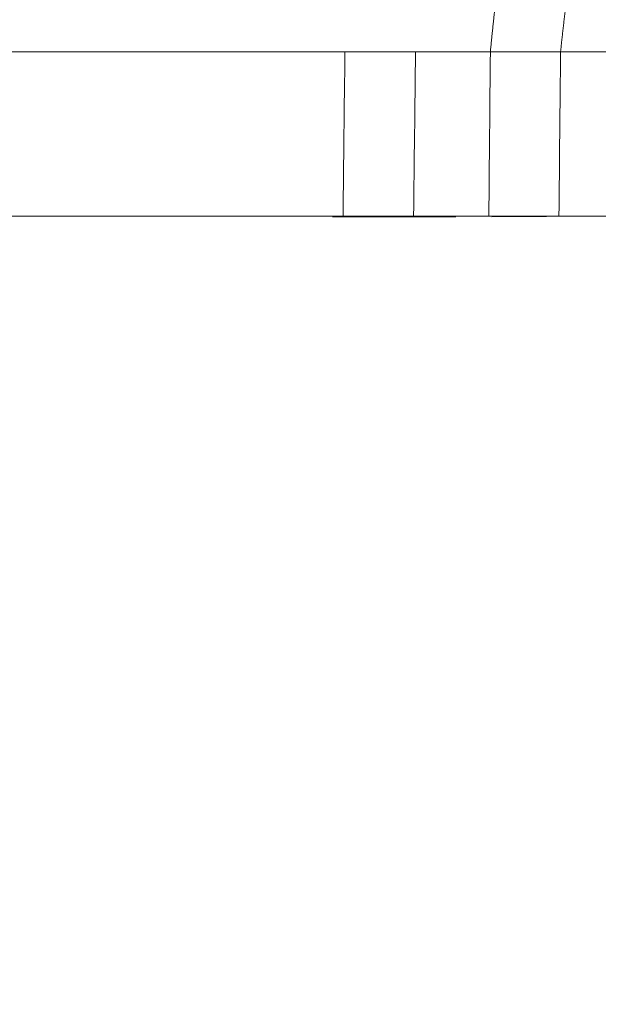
# Model space of a CAD drawing. Header units: millimetres. Extents: x 0 to 594, y 0 to 420.
# Tile 627 of 656: x 509 to 517, y 120 to 133. Entities that reach past the tile are written whole.
import ezdxf

# ---------------------------------------------------------------- set-up
doc = ezdxf.new("R2010")
doc.units = ezdxf.units.MM
doc.layers.add('1', color=7, linetype='Continuous', true_color=0xffffff)
doc.styles.add('Arial Unicode MS', font='txt')
doc.dimstyles.get("Standard").update_dxf_attribs({"dimtxt": 0.18, "dimasz": 0.18, "dimexe": 0.18, "dimexo": 0.0625, "dimgap": 0.09, "dimtad": 0, "dimtih": 1, "dimtoh": 1, "dimdec": 4, "dimzin": 0, "dimdsep": 46, "dimtxsty": 'Standard', "dimcen": 0.09, "dimadec": 0, "dimazin": 0, "dimtfac": 1, "dimtdec": 4, "dimtofl": 0, "dimtmove": 0, "dimatfit": 3, "dimfxl": 0, "dimtolj": 1, "dimtzin": 0, "dimarcsym": 0})

# ---------------------------------------------------------------- blocks, each defined once
blk = doc.blocks.new('_U3')
at = {"layer": '1', "color": 18, "lineweight": 13}
for p, q in [((470.496, 121.008), (470.496, 90.142)), ((525.13, 121.008), (525.13, 90.142)), ((470.496, 92.142), (487.161, 92.142)), ((525.13, 92.142), (508.465, 92.142))]:
    blk.add_line(p, q, dxfattribs=at)
at = {"layer": '1', "color": 18}
for points in [[(470.496, 92.142), (473.996, 93.079), (473.996, 91.204)], [(525.13, 92.142), (521.63, 91.204), (521.63, 93.079)]]:
    blk.add_solid(points, dxfattribs=at)
at = {"layer": '1', "color": 18, "linetype": 'Continuous', "lineweight": 13, "char_height": 2.5, "attachment_point": 7, "line_spacing_factor": 1.047437, "style": 'Arial Unicode MS'}
for s, insert in [('\\fArial Unicode MS|b0|i0;\\W1.0000;1.09', (488.793, 90.259)), ('\\fArial Unicode MS|b0|i0;\\W1.0000;CTRS', (497.841, 90.259)), ('\\fArial Unicode MS|b0|i0;\\W1.0000;AFT TIE DOWNS', (484.455, 85.214))]:
    blk.add_mtext(s, dxfattribs=dict(at, insert=insert))
blk = doc.blocks.new('_U6')
at = {"layer": '1', "color": 18, "lineweight": 13}
for p, q in [((446.313, 126.736), (446.313, 199.74)), ((549.313, 126.736), (549.313, 199.74)), ((446.313, 197.74), (549.313, 197.74))]:
    blk.add_line(p, q, dxfattribs=at)
at = {"layer": '1', "color": 18}
for points in [[(446.313, 197.74), (449.813, 198.678), (449.813, 196.802)], [(549.313, 197.74), (545.813, 196.802), (545.813, 198.678)]]:
    blk.add_solid(points, dxfattribs=at)
at = {"layer": '1', "color": 18, "linetype": 'Continuous', "lineweight": 13, "char_height": 2.5, "attachment_point": 7, "line_spacing_factor": 1.047437, "style": 'Arial Unicode MS'}
for s, insert in [('\\fArial Unicode MS|b0|i0;\\W1.0000;2.1', (495.643, 203.405)), ('\\fArial Unicode MS|b0|i0;\\W1.0000; DEFLATED TUBES WIDTH', (476.111, 198.362))]:
    blk.add_mtext(s, dxfattribs=dict(at, insert=insert))

msp = doc.modelspace()

# ---------------------------------------------------------------- linework, layer by layer
at = {"layer": '1', "color": 155, "linetype": 'Continuous', "lineweight": 18}
for points, knots in [([(515.484, 132.841), (515.485, 132.859), (515.489, 132.893), (515.494, 132.945), (515.499, 132.996), (515.504, 133.048), (515.509, 133.099), (515.515, 133.15), (515.52, 133.201), (515.525, 133.251), (515.531, 133.301), (515.536, 133.352), (515.542, 133.401), (515.547, 133.451), (515.553, 133.501), (515.559, 133.55), (515.564, 133.599), (515.57, 133.648), (515.576, 133.697), (515.582, 133.745), (515.588, 133.793), (515.592, 133.825), (515.594, 133.841)], [0, 0, 0, 0, 0.05, 0.1, 0.15, 0.2, 0.25, 0.3, 0.35, 0.4, 0.45, 0.5, 0.55, 0.6, 0.65, 0.7, 0.75, 0.8, 0.85, 0.9, 0.95, 1, 1, 1, 1]), ([(516.422, 132.841), (516.422, 132.847), (516.424, 132.86), (516.426, 132.878), (516.427, 132.896), (516.429, 132.915), (516.431, 132.933), (516.433, 132.951), (516.435, 132.97), (516.437, 132.988), (516.439, 133.006), (516.441, 133.025), (516.443, 133.043), (516.445, 133.061), (516.447, 133.08), (516.449, 133.098), (516.451, 133.116), (516.454, 133.135), (516.456, 133.153), (516.458, 133.171), (516.46, 133.19), (516.462, 133.208), (516.464, 133.226), (516.466, 133.245), (516.468, 133.263), (516.47, 133.281), (516.473, 133.3), (516.475, 133.318), (516.477, 133.336), (516.479, 133.355), (516.481, 133.373), (516.484, 133.391), (516.486, 133.41), (516.488, 133.428), (516.49, 133.446), (516.493, 133.465), (516.494, 133.48), (516.496, 133.492), (516.497, 133.501), (516.498, 133.51), (516.499, 133.519), (516.501, 133.529), (516.502, 133.538), (516.503, 133.547), (516.504, 133.556), (516.505, 133.565), (516.506, 133.574), (516.507, 133.583), (516.509, 133.592), (516.51, 133.601), (516.511, 133.61), (516.512, 133.619), (516.513, 133.628), (516.514, 133.637), (516.516, 133.646), (516.517, 133.655), (516.518, 133.664), (516.519, 133.673), (516.52, 133.682), (516.521, 133.691), (516.523, 133.7), (516.524, 133.709), (516.525, 133.718), (516.526, 133.726), (516.527, 133.735), (516.528, 133.744), (516.53, 133.753), (516.531, 133.762), (516.532, 133.771), (516.533, 133.78), (516.534, 133.788), (516.536, 133.797), (516.537, 133.806), (516.538, 133.815), (516.539, 133.824), (516.54, 133.832), (516.541, 133.838), (516.542, 133.841)], [0, 0, 0, 0, 0.01763, 0.035286, 0.052967, 0.070674, 0.088405, 0.106163, 0.123945, 0.141753, 0.159586, 0.177444, 0.195327, 0.213236, 0.23117, 0.249129, 0.267114, 0.285123, 0.303158, 0.321218, 0.339303, 0.357414, 0.375549, 0.39371, 0.411896, 0.430107, 0.448343, 0.466605, 0.484891, 0.503203, 0.52154, 0.539902, 0.558289, 0.576702, 0.595139, 0.613602, 0.63209, 0.641322, 0.650553, 0.659782, 0.669009, 0.678235, 0.687459, 0.69668, 0.7059, 0.715119, 0.724335, 0.73355, 0.742763, 0.751974, 0.761183, 0.77039, 0.779596, 0.7888, 0.798002, 0.807203, 0.816401, 0.825598, 0.834793, 0.843986, 0.853178, 0.862367, 0.871555, 0.880741, 0.889926, 0.899108, 0.908289, 0.917468, 0.926645, 0.935821, 0.944995, 0.954167, 0.963337, 0.972505, 0.981672, 0.990837, 1, 1, 1, 1]), ([(513.541, 132.841), (512.237, 132.841), (510.931, 132.841), (508.314, 132.841), (507.004, 132.841), (504.381, 132.841), (503.068, 132.841), (500.441, 132.841), (499.127, 132.841), (497.813, 132.841)], [0, 0, 0, 0, 0.25, 0.25, 0.5, 0.5, 0.75, 0.75, 1, 1, 1, 1]), ([(514.484, 132.841), (514.483, 132.841), (514.48, 132.841), (514.476, 132.841), (514.472, 132.841), (514.468, 132.841), (514.464, 132.841), (514.46, 132.841), (514.457, 132.841), (514.453, 132.841), (514.449, 132.841), (514.445, 132.841), (514.441, 132.841), (514.437, 132.841), (514.433, 132.841), (514.429, 132.841), (514.425, 132.841), (514.421, 132.841), (514.417, 132.841), (514.413, 132.841), (514.409, 132.841), (514.405, 132.841), (514.401, 132.841), (514.397, 132.841), (514.393, 132.841), (514.388, 132.841), (514.384, 132.841), (514.38, 132.841), (514.376, 132.841), (514.372, 132.841), (514.368, 132.841), (514.364, 132.841), (514.36, 132.841), (514.356, 132.841), (514.352, 132.841), (514.348, 132.841), (514.344, 132.841), (514.339, 132.841), (514.335, 132.841), (514.331, 132.841), (514.327, 132.841), (514.323, 132.841), (514.319, 132.841), (514.315, 132.841), (514.31, 132.841), (514.306, 132.841), (514.302, 132.841), (514.298, 132.841), (514.294, 132.841), (514.289, 132.841), (514.285, 132.841), (514.281, 132.841), (514.277, 132.841), (514.273, 132.841), (514.268, 132.841), (514.264, 132.841), (514.26, 132.841), (514.256, 132.841), (514.252, 132.841), (514.247, 132.841), (514.243, 132.841), (514.239, 132.841), (514.235, 132.841), (514.23, 132.841), (514.226, 132.841), (514.222, 132.841), (514.218, 132.841), (514.213, 132.841), (514.209, 132.841), (514.205, 132.841), (514.2, 132.841), (514.196, 132.841), (514.192, 132.841), (514.188, 132.841), (514.183, 132.841), (514.179, 132.841), (514.175, 132.841), (514.17, 132.841), (514.166, 132.841), (514.162, 132.841), (514.157, 132.841), (514.153, 132.841), (514.149, 132.841), (514.144, 132.841), (514.14, 132.841), (514.136, 132.841), (514.131, 132.841), (514.127, 132.841), (514.123, 132.841), (514.118, 132.841), (514.114, 132.841), (514.11, 132.841), (514.105, 132.841), (514.101, 132.841), (514.096, 132.841), (514.092, 132.841), (514.088, 132.841), (514.083, 132.841), (514.079, 132.841), (514.075, 132.841), (514.07, 132.841), (514.066, 132.841), (514.061, 132.841), (514.057, 132.841), (514.053, 132.841), (514.048, 132.841), (514.044, 132.841), (514.039, 132.841), (514.035, 132.841), (514.03, 132.841), (514.026, 132.841), (514.022, 132.841), (514.017, 132.841), (514.013, 132.841), (514.008, 132.841), (514.004, 132.841), (513.999, 132.841), (513.995, 132.841), (513.991, 132.841), (513.986, 132.841), (513.982, 132.841), (513.977, 132.841), (513.973, 132.841), (513.968, 132.841), (513.964, 132.841), (513.959, 132.841), (513.955, 132.841), (513.95, 132.841), (513.946, 132.841), (513.941, 132.841), (513.937, 132.841), (513.933, 132.841), (513.928, 132.841), (513.924, 132.841), (513.919, 132.841), (513.915, 132.841), (513.91, 132.841), (513.906, 132.841), (513.901, 132.841), (513.897, 132.841), (513.892, 132.841), (513.888, 132.841), (513.883, 132.841), (513.879, 132.841), (513.874, 132.841), (513.87, 132.841), (513.865, 132.841), (513.861, 132.841), (513.856, 132.841), (513.852, 132.841), (513.847, 132.841), (513.843, 132.841), (513.838, 132.841), (513.834, 132.841), (513.829, 132.841), (513.825, 132.841), (513.82, 132.841), (513.816, 132.841), (513.811, 132.841), (513.807, 132.841), (513.802, 132.841), (513.798, 132.841), (513.793, 132.841), (513.789, 132.841), (513.784, 132.841), (513.78, 132.841), (513.775, 132.841), (513.771, 132.841), (513.766, 132.841), (513.762, 132.841), (513.757, 132.841), (513.753, 132.841), (513.748, 132.841), (513.744, 132.841), (513.739, 132.841), (513.735, 132.841), (513.73, 132.841), (513.725, 132.841), (513.721, 132.841), (513.716, 132.841), (513.712, 132.841), (513.707, 132.841), (513.703, 132.841), (513.698, 132.841), (513.694, 132.841), (513.689, 132.841), (513.685, 132.841), (513.68, 132.841), (513.676, 132.841), (513.671, 132.841), (513.667, 132.841), (513.662, 132.841), (513.658, 132.841), (513.653, 132.841), (513.649, 132.841), (513.644, 132.841), (513.64, 132.841), (513.635, 132.841), (513.631, 132.841), (513.626, 132.841), (513.622, 132.841), (513.617, 132.841), (513.613, 132.841), (513.608, 132.841), (513.604, 132.841), (513.599, 132.841), (513.595, 132.841), (513.59, 132.841), (513.586, 132.841), (513.581, 132.841), (513.577, 132.841), (513.572, 132.841), (513.568, 132.841), (513.563, 132.841), (513.559, 132.841), (513.554, 132.841), (513.55, 132.841), (513.545, 132.841), (513.542, 132.841), (513.541, 132.841)], [0, 0, 0, 0, 0.004611, 0.009222, 0.013832, 0.018443, 0.023054, 0.027664, 0.032275, 0.036885, 0.041496, 0.046107, 0.050717, 0.055327, 0.059938, 0.064548, 0.069159, 0.073769, 0.078379, 0.08299, 0.0876, 0.09221, 0.09682, 0.10143, 0.106041, 0.110651, 0.115261, 0.119871, 0.124481, 0.129091, 0.133701, 0.138311, 0.142921, 0.14753, 0.15214, 0.15675, 0.16136, 0.16597, 0.170579, 0.175189, 0.179799, 0.184408, 0.189018, 0.193628, 0.198237, 0.202847, 0.207456, 0.212066, 0.216675, 0.221285, 0.225894, 0.230504, 0.235113, 0.239722, 0.244332, 0.248941, 0.25355, 0.258159, 0.262769, 0.267378, 0.271987, 0.276596, 0.281205, 0.285814, 0.290423, 0.295033, 0.299642, 0.304251, 0.30886, 0.313468, 0.318077, 0.322686, 0.327295, 0.331904, 0.336513, 0.341122, 0.34573, 0.350339, 0.354948, 0.359557, 0.364165, 0.368774, 0.373383, 0.377991, 0.3826, 0.387209, 0.391817, 0.396426, 0.401034, 0.405643, 0.410251, 0.41486, 0.419468, 0.424076, 0.428685, 0.433293, 0.437902, 0.44251, 0.447118, 0.451727, 0.456335, 0.460943, 0.465551, 0.47016, 0.474768, 0.479376, 0.483984, 0.488592, 0.4932, 0.497808, 0.502416, 0.507024, 0.511633, 0.516241, 0.520849, 0.525457, 0.530064, 0.534672, 0.53928, 0.543888, 0.548496, 0.553104, 0.557712, 0.56232, 0.566928, 0.571535, 0.576143, 0.580751, 0.585359, 0.589966, 0.594574, 0.599182, 0.603789, 0.608397, 0.613005, 0.617612, 0.62222, 0.626828, 0.631435, 0.636043, 0.64065, 0.645258, 0.649865, 0.654473, 0.65908, 0.663688, 0.668295, 0.672903, 0.67751, 0.682118, 0.686725, 0.691332, 0.69594, 0.700547, 0.705154, 0.709762, 0.714369, 0.718976, 0.723584, 0.728191, 0.732798, 0.737406, 0.742013, 0.74662, 0.751227, 0.755834, 0.760442, 0.765049, 0.769656, 0.774263, 0.77887, 0.783477, 0.788084, 0.792691, 0.797299, 0.801906, 0.806513, 0.81112, 0.815727, 0.820334, 0.824941, 0.829548, 0.834155, 0.838762, 0.843369, 0.847976, 0.852583, 0.85719, 0.861796, 0.866403, 0.87101, 0.875617, 0.880224, 0.884831, 0.889438, 0.894045, 0.898652, 0.903258, 0.907865, 0.912472, 0.917079, 0.921686, 0.926292, 0.930899, 0.935506, 0.940113, 0.94472, 0.949326, 0.953933, 0.95854, 0.963146, 0.967753, 0.97236, 0.976967, 0.981573, 0.98618, 0.990787, 0.995393, 1, 1, 1, 1]), ([(516.422, 132.841), (516.42, 132.841), (516.417, 132.841), (516.413, 132.841), (516.408, 132.841), (516.404, 132.841), (516.4, 132.841), (516.395, 132.841), (516.391, 132.841), (516.386, 132.841), (516.382, 132.841), (516.377, 132.841), (516.373, 132.841), (516.369, 132.841), (516.364, 132.841), (516.36, 132.841), (516.355, 132.841), (516.351, 132.841), (516.346, 132.841), (516.342, 132.841), (516.337, 132.841), (516.333, 132.841), (516.329, 132.841), (516.324, 132.841), (516.32, 132.841), (516.315, 132.841), (516.311, 132.841), (516.306, 132.841), (516.302, 132.841), (516.297, 132.841), (516.293, 132.841), (516.288, 132.841), (516.284, 132.841), (516.279, 132.841), (516.275, 132.841), (516.271, 132.841), (516.266, 132.841), (516.262, 132.841), (516.257, 132.841), (516.253, 132.841), (516.248, 132.841), (516.244, 132.841), (516.239, 132.841), (516.235, 132.841), (516.23, 132.841), (516.226, 132.841), (516.221, 132.841), (516.217, 132.841), (516.213, 132.841), (516.208, 132.841), (516.204, 132.841), (516.199, 132.841), (516.195, 132.841), (516.19, 132.841), (516.186, 132.841), (516.181, 132.841), (516.177, 132.841), (516.172, 132.841), (516.168, 132.841), (516.163, 132.841), (516.159, 132.841), (516.154, 132.841), (516.15, 132.841), (516.146, 132.841), (516.141, 132.841), (516.137, 132.841), (516.132, 132.841), (516.128, 132.841), (516.123, 132.841), (516.119, 132.841), (516.114, 132.841), (516.11, 132.841), (516.105, 132.841), (516.101, 132.841), (516.096, 132.841), (516.092, 132.841), (516.088, 132.841), (516.083, 132.841), (516.079, 132.841), (516.074, 132.841), (516.07, 132.841), (516.065, 132.841), (516.061, 132.841), (516.056, 132.841), (516.052, 132.841), (516.047, 132.841), (516.043, 132.841), (516.039, 132.841), (516.034, 132.841), (516.03, 132.841), (516.025, 132.841), (516.021, 132.841), (516.016, 132.841), (516.012, 132.841), (516.008, 132.841), (516.003, 132.841), (515.999, 132.841), (515.994, 132.841), (515.99, 132.841), (515.985, 132.841), (515.981, 132.841), (515.977, 132.841), (515.972, 132.841), (515.968, 132.841), (515.963, 132.841), (515.959, 132.841), (515.955, 132.841), (515.95, 132.841), (515.946, 132.841), (515.941, 132.841), (515.937, 132.841), (515.933, 132.841), (515.928, 132.841), (515.924, 132.841), (515.919, 132.841), (515.915, 132.841), (515.911, 132.841), (515.906, 132.841), (515.902, 132.841), (515.897, 132.841), (515.893, 132.841), (515.889, 132.841), (515.884, 132.841), (515.88, 132.841), (515.876, 132.841), (515.871, 132.841), (515.867, 132.841), (515.863, 132.841), (515.858, 132.841), (515.854, 132.841), (515.849, 132.841), (515.845, 132.841), (515.841, 132.841), (515.836, 132.841), (515.832, 132.841), (515.828, 132.841), (515.823, 132.841), (515.819, 132.841), (515.815, 132.841), (515.811, 132.841), (515.806, 132.841), (515.802, 132.841), (515.798, 132.841), (515.793, 132.841), (515.789, 132.841), (515.785, 132.841), (515.78, 132.841), (515.776, 132.841), (515.772, 132.841), (515.768, 132.841), (515.763, 132.841), (515.759, 132.841), (515.755, 132.841), (515.751, 132.841), (515.746, 132.841), (515.742, 132.841), (515.738, 132.841), (515.734, 132.841), (515.729, 132.841), (515.725, 132.841), (515.721, 132.841), (515.717, 132.841), (515.712, 132.841), (515.708, 132.841), (515.704, 132.841), (515.7, 132.841), (515.695, 132.841), (515.691, 132.841), (515.687, 132.841), (515.683, 132.841), (515.679, 132.841), (515.675, 132.841), (515.67, 132.841), (515.666, 132.841), (515.662, 132.841), (515.658, 132.841), (515.654, 132.841), (515.65, 132.841), (515.645, 132.841), (515.641, 132.841), (515.637, 132.841), (515.633, 132.841), (515.629, 132.841), (515.625, 132.841), (515.621, 132.841), (515.616, 132.841), (515.612, 132.841), (515.608, 132.841), (515.604, 132.841), (515.6, 132.841), (515.596, 132.841), (515.592, 132.841), (515.588, 132.841), (515.584, 132.841), (515.58, 132.841), (515.576, 132.841), (515.572, 132.841), (515.567, 132.841), (515.563, 132.841), (515.559, 132.841), (515.555, 132.841), (515.551, 132.841), (515.547, 132.841), (515.543, 132.841), (515.539, 132.841), (515.535, 132.841), (515.531, 132.841), (515.527, 132.841), (515.523, 132.841), (515.519, 132.841), (515.515, 132.841), (515.511, 132.841), (515.507, 132.841), (515.503, 132.841), (515.499, 132.841), (515.496, 132.841), (515.492, 132.841), (515.488, 132.841), (515.485, 132.841), (515.484, 132.841)], [0, 0, 0, 0, 0.004609, 0.009218, 0.013826, 0.018435, 0.023044, 0.027652, 0.032261, 0.03687, 0.041479, 0.046087, 0.050696, 0.055304, 0.059913, 0.064522, 0.06913, 0.073739, 0.078347, 0.082956, 0.087565, 0.092173, 0.096782, 0.10139, 0.105999, 0.110607, 0.115216, 0.119824, 0.124433, 0.129041, 0.133649, 0.138258, 0.142866, 0.147475, 0.152083, 0.156692, 0.1613, 0.165908, 0.170517, 0.175125, 0.179733, 0.184342, 0.18895, 0.193558, 0.198167, 0.202775, 0.207383, 0.211992, 0.2166, 0.221208, 0.225816, 0.230425, 0.235033, 0.239641, 0.244249, 0.248858, 0.253466, 0.258074, 0.262682, 0.26729, 0.271899, 0.276507, 0.281115, 0.285723, 0.290331, 0.294939, 0.299548, 0.304156, 0.308764, 0.313372, 0.31798, 0.322588, 0.327196, 0.331805, 0.336413, 0.341021, 0.345629, 0.350237, 0.354845, 0.359453, 0.364061, 0.368669, 0.373277, 0.377886, 0.382494, 0.387102, 0.39171, 0.396318, 0.400926, 0.405534, 0.410142, 0.41475, 0.419358, 0.423966, 0.428574, 0.433182, 0.43779, 0.442398, 0.447006, 0.451615, 0.456223, 0.460831, 0.465439, 0.470047, 0.474655, 0.479263, 0.483871, 0.488479, 0.493087, 0.497695, 0.502303, 0.506911, 0.511519, 0.516127, 0.520735, 0.525343, 0.529951, 0.534559, 0.539167, 0.543775, 0.548383, 0.552991, 0.5576, 0.562208, 0.566816, 0.571424, 0.576032, 0.58064, 0.585248, 0.589856, 0.594464, 0.599072, 0.60368, 0.608288, 0.612896, 0.617504, 0.622112, 0.626721, 0.631329, 0.635937, 0.640545, 0.645153, 0.649761, 0.654369, 0.658977, 0.663585, 0.668194, 0.672802, 0.67741, 0.682018, 0.686626, 0.691234, 0.695842, 0.700451, 0.705059, 0.709667, 0.714275, 0.718883, 0.723492, 0.7281, 0.732708, 0.737316, 0.741924, 0.746533, 0.751141, 0.755749, 0.760357, 0.764966, 0.769574, 0.774182, 0.778791, 0.783399, 0.788007, 0.792615, 0.797224, 0.801832, 0.80644, 0.811049, 0.815657, 0.820265, 0.824874, 0.829482, 0.834091, 0.838699, 0.843307, 0.847916, 0.852524, 0.857133, 0.861741, 0.86635, 0.870958, 0.875567, 0.880175, 0.884784, 0.889392, 0.894001, 0.898609, 0.903218, 0.907826, 0.912435, 0.917043, 0.921652, 0.926261, 0.930869, 0.935478, 0.940086, 0.944695, 0.949304, 0.953912, 0.958521, 0.96313, 0.967739, 0.972347, 0.976956, 0.981565, 0.986174, 0.990782, 0.995391, 1, 1, 1, 1]), ([(524.251, 132.841), (522.954, 132.841), (521.653, 132.841), (519.043, 132.841), (517.734, 132.841), (516.422, 132.841)], [0, 0, 0, 0, 0.5, 0.5, 1, 1, 1, 1]), ([(497.813, 130.647), (497.977, 130.647), (498.141, 130.647), (498.47, 130.647), (498.634, 130.647), (499.126, 130.647), (499.455, 130.647), (500.439, 130.647), (501.095, 130.647), (503.062, 130.647), (504.372, 130.647), (506.335, 130.647), (506.989, 130.647), (508.297, 130.647), (508.95, 130.647), (510.909, 130.647), (512.214, 130.647), (513.517, 130.647)], [0, 0, 0, 0, 0.03125, 0.03125, 0.0625, 0.0625, 0.125, 0.125, 0.25, 0.25, 0.5, 0.5, 0.625, 0.625, 0.75, 0.75, 1, 1, 1, 1]), ([(515.024, 130.638), (514.962, 130.637), (514.899, 130.637), (514.77, 130.637), (514.705, 130.637), (514.572, 130.637), (514.505, 130.636), (514.368, 130.636), (514.299, 130.636), (514.158, 130.636), (514.087, 130.636), (513.946, 130.636), (513.804, 130.636), (513.662, 130.636), (513.519, 130.636), (513.448, 130.636), (513.377, 130.636)], [0, 0, 0, 0, 0.125, 0.125, 0.25, 0.25, 0.375, 0.375, 0.5, 0.5, 0.625, 0.625, 0.75, 0.875, 0.875, 1, 1, 1, 1]), ([(513.517, 130.647), (513.558, 130.647), (513.599, 130.647), (513.68, 130.647), (513.761, 130.647), (513.842, 130.647), (513.923, 130.647), (513.963, 130.647), (514.009, 130.647), (514.014, 130.647), (514.024, 130.647), (514.039, 130.647), (514.074, 130.647), (514.103, 130.647), (514.162, 130.647), (514.239, 130.647), (514.313, 130.647), (514.387, 130.647), (514.423, 130.647), (514.459, 130.647)], [0, 0, 0, 0, 0.125, 0.125, 0.25, 0.375, 0.375, 0.5, 0.5, 0.515625, 0.515625, 0.53125, 0.5625, 0.625, 0.625, 0.75, 0.875, 0.875, 1, 1, 1, 1]), ([(515.464, 130.646), (515.5, 130.646), (515.536, 130.646), (515.609, 130.646), (515.684, 130.646), (515.761, 130.646), (515.819, 130.646), (515.849, 130.646), (515.884, 130.646), (515.899, 130.646), (515.908, 130.646), (515.913, 130.646), (515.959, 130.646), (515.999, 130.646), (516.079, 130.646), (516.159, 130.646), (516.239, 130.646), (516.32, 130.646), (516.36, 130.646), (516.4, 130.646)], [0, 0, 0, 0, 0.125, 0.125, 0.25, 0.375, 0.375, 0.4375, 0.46875, 0.484375, 0.484375, 0.5, 0.5, 0.625, 0.625, 0.75, 0.875, 0.875, 1, 1, 1, 1]), ([(516.235, 130.642), (516.225, 130.642), (516.215, 130.642), (516.195, 130.642), (516.175, 130.642), (516.155, 130.642), (516.135, 130.642), (516.125, 130.642), (516.105, 130.642), (516.095, 130.642), (516.076, 130.642), (516.056, 130.642), (516.038, 130.641), (516.019, 130.641), (516.01, 130.641), (516.001, 130.641)], [0, 0, 0, 0, 0.125, 0.125, 0.25, 0.375, 0.375, 0.5, 0.5, 0.625, 0.625, 0.75, 0.875, 0.875, 1, 1, 1, 1]), ([(516.4, 130.646), (517.062, 130.646), (517.724, 130.646), (519.044, 130.645), (519.704, 130.644), (521.021, 130.643), (521.679, 130.643), (522.992, 130.641), (523.647, 130.64), (524.302, 130.639)], [0, 0, 0, 0, 0.25, 0.25, 0.5, 0.5, 0.75, 0.75, 1, 1, 1, 1])]:
    msp.add_open_spline(points, degree=3, knots=knots, dxfattribs=at)
at = {"layer": '1', "color": 155, "linetype": 'Continuous', "lineweight": 13}
for points in [[(513.517, 130.647), (513.525, 131.378), (513.533, 132.11), (513.541, 132.841)], [(514.459, 130.647), (514.467, 131.378), (514.476, 132.11), (514.484, 132.841)], [(515.464, 130.646), (515.47, 131.378), (515.477, 132.11), (515.484, 132.841)], [(516.4, 130.646), (516.407, 131.378), (516.414, 132.11), (516.422, 132.841)]]:
    msp.add_open_spline(points, degree=3, dxfattribs=at)
at = {"layer": '1', "color": 155, "linetype": 'Continuous', "lineweight": 18}
for points in [[(515.484, 132.841), (515.148, 132.841), (514.815, 132.841), (514.484, 132.841)], [(514.459, 130.647), (514.791, 130.646), (515.126, 130.646), (515.464, 130.646)], [(516.001, 130.641), (515.835, 130.641), (515.669, 130.64), (515.503, 130.639)]]:
    msp.add_open_spline(points, degree=3, dxfattribs=at)

# ---------------------------------------------------------------- dimensions: what is measured, and where the dimension line sits
at = {"layer": '1', "color": 18, "linetype": 'Continuous', "lineweight": 13}
for base, p1, p2, text, override, picture, middle in [((549.313, 197.74), (446.313, 126.736), (549.313, 126.736), ' <> \\P\\fArial Unicode MS|b0|i0;\\C18;{\\H1.00x;\\fArial Unicode MS|b0|i0; DEFLATED TUBES WIDTH\\fArial Unicode MS|b0|i0;}\\C18;', {"dimtxt": 2.5, "dimasz": 3.5, "dimexe": 2, "dimexo": 0, "dimgap": 1.25, "dimtad": 1, "dimtih": 1, "dimtoh": 0, "dimdec": 1, "dimlfac": 0.02, "dimzin": 8, "dimdsep": 46, "dimlunit": 2, "dimtxsty": 'Arial Unicode MS', "dimsah": 1, "dimse1": 0, "dimse2": 0, "dimsd1": 0, "dimsd2": 0, "dimclrd": 18, "dimclre": 18, "dimclrt": 18, "dimtol": 0, "dimtm": -0.1, "dimtfac": 1.4, "dimtdec": 2, "dimtofl": 1, "dimtmove": 0, "dimtzin": 8, "dimlwd": 13, "dimlwe": 13}, '_U6', (497.813, 197.74)), ((525.13, 92.142), (470.496, 129.008), (525.13, 129.008), ' <> \\fArial Unicode MS|b0|i0;\\C18;{\\H1.00x;\\fArial Unicode MS|b0|i0;CTRS\\fArial Unicode MS|b0|i0;}\\C18;\\P\\fArial Unicode MS|b0|i0;\\C18;{\\H1.00x;\\fArial Unicode MS|b0|i0;AFT TIE DOWNS\\fArial Unicode MS|b0|i0;}\\C18;', {"dimtxt": 2.5, "dimasz": 3.5, "dimexe": 2, "dimexo": 0, "dimgap": 1.5, "dimtih": 0, "dimtoh": 0, "dimdec": 2, "dimlfac": 0.02, "dimdsep": 46, "dimlunit": 2, "dimtxsty": 'Arial Unicode MS', "dimsah": 1, "dimse1": 0, "dimse2": 0, "dimsd1": 0, "dimsd2": 0, "dimclrd": 18, "dimclre": 18, "dimclrt": 18, "dimtol": 0, "dimtm": -0.1, "dimtfac": 1.4, "dimtdec": 2, "dimtofl": 1, "dimtmove": 0, "dimlwd": 13, "dimlwe": 13}, '_U3', (497.813, 92.142))]:
    dim = msp.add_linear_dim(base=base, p1=p1, p2=p2, text=text, dimstyle='Standard', override=override, dxfattribs=at)
    dim.commit()
    dim.dimension.update_dxf_attribs({"geometry": picture, "text_midpoint": middle, "dimtype": 160})

doc.saveas('drawing.dxf')
